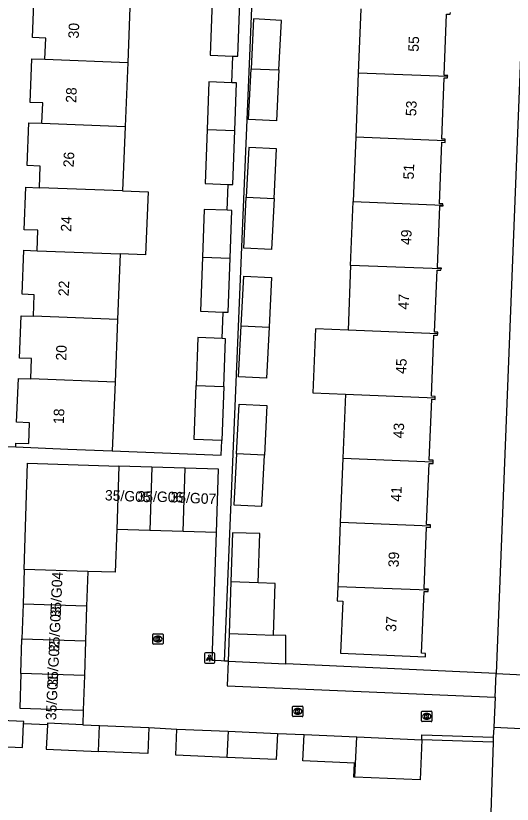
# Model space of a CAD drawing. Extents: x 160077 to 160945, y 386481 to 387498.
# Drawn here: x 160764.5 to 160812.1, y 387102 to 387177.5 of the extents above; entities that cross this region are included whole.
import ezdxf

# ---------------------------------------------------------------- set-up
doc = ezdxf.new("R2010")
doc.units = 0
for name, color, linetype in [('IMGEO_Kolk', 7, 'Continuous'), ('IMGEO_Lichtpunt', 7, 'Continuous'), ('IMGEO_Pand', 7, 'Continuous'), ('IMGEO_Pand_nummerreeks', 7, 'Continuous'), ('IMGEO_Parkeervlak_open', 7, 'Continuous'), ('IMGEO_Rijbaan_lokaal_open', 7, 'Continuous'), ('IMGEO_Voetpad_open', 7, 'Continuous')]:
    doc.layers.add(name, color=color, linetype=linetype)

msp = doc.modelspace()

# ---------------------------------------------------------------- linework, layer by layer
at = {"layer": 'IMGEO_Kolk'}
for p, q in [((160777.667, 387117.378), (160777.667, 387118.23)), ((160777.742, 387118.304), (160778.594, 387118.304)), ((160778.155, 387118.084), (160778.18, 387118.084)), ((160778.668, 387118.23), (160778.668, 387117.378)), ((160778.594, 387117.304), (160777.742, 387117.304)), ((160778.178, 387117.524), (160778.153, 387117.524)), ((160791.06, 387110.447), (160791.06, 387111.299)), ((160791.135, 387111.373), (160791.987, 387111.373)), ((160792.061, 387111.299), (160792.061, 387110.447)), ((160791.571, 387110.593), (160791.546, 387110.593)), ((160791.548, 387111.153), (160791.573, 387111.153)), ((160803.419, 387109.966), (160803.419, 387110.818)), ((160803.494, 387110.892), (160804.346, 387110.892)), ((160803.907, 387110.672), (160803.932, 387110.672)), ((160804.42, 387110.818), (160804.42, 387109.966)), ((160791.987, 387110.373), (160791.135, 387110.373)), ((160804.346, 387109.892), (160803.494, 387109.892)), ((160803.93, 387110.112), (160803.905, 387110.112))]:
    msp.add_line(p, q, dxfattribs=at)
for points in [[(160777.667, 387117.378), (160777.667, 387118.23)], [(160777.742, 387118.304), (160778.594, 387118.304)], [(160777.988, 387118.004), (160778.111, 387118.004), (160778.111, 387117.853), (160778.241, 387118.004), (160778.405, 387118.004), (160778.259, 387117.853), (160778.412, 387117.604), (160778.26, 387117.604), (160778.175, 387117.768), (160778.111, 387117.701), (160778.111, 387117.604), (160777.988, 387117.604), (160777.988, 387118.004)], [(160778.668, 387118.23), (160778.668, 387117.378)], [(160778.594, 387117.304), (160777.742, 387117.304)], [(160791.06, 387110.447), (160791.06, 387111.299)], [(160791.135, 387111.373), (160791.987, 387111.373)], [(160792.061, 387111.299), (160792.061, 387110.447)], [(160791.381, 387111.073), (160791.504, 387111.073), (160791.504, 387110.922), (160791.634, 387111.073), (160791.798, 387111.073), (160791.652, 387110.922), (160791.805, 387110.673), (160791.653, 387110.673), (160791.568, 387110.837), (160791.504, 387110.77), (160791.504, 387110.673), (160791.381, 387110.673), (160791.381, 387111.073)], [(160803.419, 387109.966), (160803.419, 387110.818)], [(160803.494, 387110.892), (160804.346, 387110.892)], [(160803.74, 387110.592), (160803.863, 387110.592), (160803.863, 387110.441), (160803.993, 387110.592), (160804.157, 387110.592), (160804.011, 387110.441), (160804.164, 387110.192), (160804.012, 387110.192), (160803.927, 387110.356), (160803.863, 387110.289), (160803.863, 387110.192), (160803.74, 387110.192), (160803.74, 387110.592)], [(160804.42, 387110.818), (160804.42, 387109.966)], [(160791.987, 387110.373), (160791.135, 387110.373)], [(160804.346, 387109.892), (160803.494, 387109.892)]]:
    msp.add_lwpolyline(points, dxfattribs=at)
for centre, start, end in [((160777.744, 387118.228), 91.55205, 178.44795), ((160777.744, 387118.228), 91.55205, 178.44795), ((160778.592, 387118.228), 1.55205, 88.44795), ((160778.592, 387118.228), 1.55205, 88.44795), ((160777.744, 387117.38), 181.55205, 268.44795), ((160777.744, 387117.38), 181.55205, 268.44795), ((160778.592, 387117.38), 271.55205, 358.44795), ((160778.592, 387117.38), 271.55205, 358.44795), ((160791.137, 387111.297), 91.55205, 178.44795), ((160791.137, 387111.297), 91.55205, 178.44795), ((160791.985, 387111.297), 1.55205, 88.44795), ((160791.985, 387111.297), 1.55205, 88.44795), ((160791.137, 387110.449), 181.55205, 268.44795), ((160791.137, 387110.449), 181.55205, 268.44795), ((160791.985, 387110.449), 271.55205, 358.44795), ((160791.985, 387110.449), 271.55205, 358.44795), ((160803.496, 387110.816), 91.55205, 178.44795), ((160803.496, 387110.816), 91.55205, 178.44795), ((160804.344, 387110.816), 1.55205, 88.44795), ((160804.344, 387110.816), 1.55205, 88.44795), ((160803.496, 387109.968), 181.55205, 268.44795), ((160803.496, 387109.968), 181.55205, 268.44795), ((160804.344, 387109.968), 271.55205, 358.44795), ((160804.344, 387109.968), 271.55205, 358.44795)]:
    msp.add_arc(centre, 0.0765, start, end, dxfattribs=at)
for centre, major_axis, ratio, start_param, end_param in [((160778.154, 387117.804), (-0.387, 0.002), 0.722429, 4.712389, 7.853982), ((160778.179, 387117.804), (-0.39, 0.002), 0.717154, 1.570796, 4.712389), ((160791.547, 387110.873), (-0.387, 0.002), 0.722429, 4.712389, 7.853982), ((160791.572, 387110.873), (-0.39, 0.002), 0.717154, 1.570796, 4.712389), ((160803.906, 387110.392), (-0.387, 0.002), 0.722429, 4.712389, 7.853982), ((160803.931, 387110.392), (-0.39, 0.002), 0.717154, 1.570796, 4.712389)]:
    msp.add_ellipse(centre, major_axis=major_axis, ratio=ratio, start_param=start_param, end_param=end_param, dxfattribs=at)
at = {"layer": 'IMGEO_Lichtpunt'}
for p, q in [((160782.617, 387116.385), (160782.617, 387115.578)), ((160782.617, 387116.385), (160782.617, 387115.578)), ((160783.519, 387116.48), (160782.711, 387116.48)), ((160783.519, 387116.48), (160782.711, 387116.48)), ((160783.613, 387115.578), (160783.613, 387116.385)), ((160783.613, 387115.578), (160783.613, 387116.385)), ((160782.711, 387115.484), (160783.519, 387115.484)), ((160782.711, 387115.484), (160783.519, 387115.484))]:
    msp.add_line(p, q, dxfattribs=at)
for points in [[(160782.991, 387116.049), (160783.03, 387116.021), (160782.842, 387115.759), (160782.804, 387115.786), (160782.991, 387116.049)], [(160783.093, 387116.001), (160783.14, 387116.001), (160783.14, 387115.679), (160783.093, 387115.679), (160783.093, 387116.001)], [(160783.203, 387116.021), (160783.241, 387116.048), (160783.428, 387115.786), (160783.389, 387115.758), (160783.203, 387116.021)]]:
    msp.add_lwpolyline(points, dxfattribs=at)
msp.add_circle((160783.116, 387116.183), 0.0994, dxfattribs=at)
for centre, start, end in [((160782.711, 387116.385), 90, 180), ((160782.711, 387116.385), 90, 180), ((160783.519, 387116.385), 0, 90), ((160783.519, 387116.385), 0, 90), ((160782.711, 387115.578), 180, 270), ((160782.711, 387115.578), 180, 270), ((160783.519, 387115.578), 270, 0), ((160783.519, 387115.578), 270, 360)]:
    msp.add_arc(centre, 0.0946, start, end, dxfattribs=at)
at = {"layer": 'IMGEO_Pand'}
for points in [[(160767.335, 387173.333), (160767.416, 387175.36), (160766.139, 387175.411), (160766.303, 387179.552), (160767.532, 387179.505)], [(160775.513, 387179.199), (160775.269, 387173.025)], [(160783.363, 387178.898), (160783.172, 387173.718), (160785.336, 387173.638)], [(160785.336, 387173.638), (160785.824, 387173.62), (160786.015, 387178.796)], [(160797.609, 387178.148), (160797.364, 387172.01)], [(160805.922, 387171.668), (160805.927, 387171.79), (160805.589, 387171.803), (160805.823, 387177.653), (160806.173, 387177.639), (160806.18, 387177.805)], [(160789.76, 387172.314), (160790.002, 387177.052), (160787.335, 387177.188), (160787.092, 387172.42)], [(160767.049, 387167.205), (160767.126, 387169.151), (160765.916, 387169.199), (160766.081, 387173.382), (160767.335, 387173.333)], [(160767.335, 387173.333), (160775.269, 387173.025)], [(160775.269, 387173.025), (160775.026, 387166.899)], [(160789.76, 387172.314), (160789.511, 387167.42), (160786.844, 387167.556), (160787.092, 387172.42)], [(160787.092, 387172.42), (160789.76, 387172.314)], [(160797.364, 387172.01), (160797.117, 387165.865)], [(160805.922, 387171.668), (160797.364, 387172.01)], [(160805.688, 387165.522), (160805.694, 387165.676), (160805.349, 387165.689), (160805.584, 387171.558), (160805.917, 387171.545), (160805.922, 387171.668)], [(160785.241, 387171.082), (160783.048, 387171.163), (160782.88, 387166.598)], [(160785.532, 387166.496), (160785.7, 387171.065), (160785.241, 387171.082)], [(160766.81, 387161.03), (160766.891, 387163.095), (160765.64, 387163.145), (160765.803, 387167.253), (160767.049, 387167.205)], [(160767.049, 387167.205), (160775.026, 387166.899)], [(160775.026, 387166.899), (160774.782, 387160.724)], [(160782.88, 387166.598), (160782.689, 387161.418), (160784.881, 387161.337)], [(160782.88, 387166.598), (160785.532, 387166.496)], [(160784.881, 387161.337), (160785.341, 387161.32), (160785.532, 387166.496)], [(160797.117, 387165.865), (160796.871, 387159.704)], [(160805.688, 387165.522), (160797.117, 387165.865)], [(160789.296, 387160.007), (160789.538, 387164.744), (160786.871, 387164.88), (160786.628, 387160.114)], [(160805.458, 387159.36), (160805.463, 387159.476), (160805.141, 387159.489), (160805.377, 387165.383), (160805.682, 387165.371), (160805.688, 387165.522)], [(160766.59, 387154.985), (160766.668, 387156.946), (160765.341, 387156.999), (160765.503, 387161.082), (160766.81, 387161.03)], [(160774.782, 387160.724), (160766.81, 387161.03)], [(160774.782, 387160.724), (160777.23, 387160.63), (160776.991, 387154.586), (160774.543, 387154.68)], [(160789.296, 387160.007), (160789.047, 387155.112), (160786.38, 387155.248), (160786.628, 387160.114)], [(160786.628, 387160.114), (160789.296, 387160.007)], [(160796.626, 387153.591), (160796.871, 387159.704)], [(160796.871, 387159.704), (160805.458, 387159.36)], [(160784.79, 387158.862), (160782.589, 387158.943), (160782.421, 387154.378)], [(160785.073, 387154.276), (160785.241, 387158.845), (160784.79, 387158.862)], [(160805.458, 387159.36), (160805.454, 387159.247), (160805.138, 387159.26), (160804.902, 387153.384), (160805.291, 387153.368), (160805.286, 387153.245)], [(160766.242, 387148.71), (160766.324, 387150.779), (160765.166, 387150.824), (160765.332, 387155.034), (160766.59, 387154.985)], [(160766.59, 387154.985), (160774.543, 387154.68)], [(160774.543, 387154.68), (160774.295, 387148.401)], [(160782.421, 387154.378), (160782.23, 387149.198), (160784.43, 387149.117)], [(160782.421, 387154.378), (160785.073, 387154.276)], [(160784.43, 387149.117), (160784.882, 387149.1), (160785.073, 387154.276)], [(160796.626, 387153.591), (160796.377, 387147.382)], [(160805.286, 387153.245), (160796.626, 387153.591)], [(160804.969, 387147.038), (160804.975, 387147.183), (160804.664, 387147.195), (160804.902, 387153.135), (160805.281, 387153.12), (160805.286, 387153.245)], [(160786.139, 387147.792), (160786.382, 387152.558), (160789.049, 387152.422), (160788.807, 387147.685)], [(160765.992, 387142.708), (160766.069, 387144.657), (160764.907, 387144.703), (160765.067, 387148.757), (160766.242, 387148.71)], [(160774.295, 387148.401), (160766.242, 387148.71)], [(160774.295, 387148.401), (160774.057, 387142.396)], [(160788.807, 387147.685), (160788.558, 387142.79), (160785.891, 387142.926), (160786.139, 387147.792)], [(160786.139, 387147.792), (160788.807, 387147.685)], [(160796.377, 387147.382), (160793.256, 387147.507), (160793.01, 387141.367), (160796.131, 387141.242)], [(160804.969, 387147.038), (160796.377, 387147.382)], [(160804.725, 387140.898), (160804.731, 387141.046), (160804.372, 387141.061), (160804.606, 387146.904), (160804.963, 387146.89), (160804.969, 387147.038)], [(160784.336, 387146.579), (160781.991, 387146.666), (160781.823, 387142.096)], [(160784.475, 387141.993), (160784.643, 387146.568), (160784.336, 387146.579)], [(160764.554, 387136.195), (160764.569, 387136.57), (160765.792, 387136.522), (160765.871, 387138.52), (160764.632, 387138.569), (160764.798, 387142.754), (160765.992, 387142.708)], [(160774.057, 387142.396), (160765.992, 387142.708)], [(160774.057, 387142.396), (160773.798, 387135.829)], [(160784.284, 387136.823), (160781.632, 387136.921), (160781.823, 387142.096)], [(160781.823, 387142.096), (160784.475, 387141.993)], [(160784.475, 387141.993), (160784.284, 387136.823)], [(160796.131, 387141.242), (160795.886, 387135.121)], [(160796.131, 387141.242), (160804.725, 387140.898)], [(160804.529, 387134.775), (160804.535, 387134.92), (160804.16, 387134.935), (160804.394, 387140.764), (160804.719, 387140.751), (160804.725, 387140.898)], [(160785.699, 387135.529), (160785.942, 387140.295), (160788.609, 387140.159), (160788.367, 387135.422)], [(160764.554, 387136.195), (160769.551, 387135.997), (160773.798, 387135.829)], [(160785.699, 387135.529), (160785.451, 387130.663), (160788.118, 387130.527), (160788.367, 387135.422)], [(160788.367, 387135.422), (160785.699, 387135.529)], [(160765.352, 387124.473), (160765.682, 387134.652), (160774.412, 387134.369)], [(160795.886, 387135.121), (160795.639, 387128.968)], [(160795.886, 387135.121), (160804.529, 387134.775)], [(160804.275, 387128.622), (160804.28, 387128.745), (160803.911, 387128.76), (160804.146, 387134.618), (160804.523, 387134.629), (160804.529, 387134.775)], [(160774.412, 387134.369), (160774.215, 387128.3)], [(160777.597, 387134.266), (160774.412, 387134.369)], [(160777.597, 387134.266), (160777.4, 387128.197)], [(160780.783, 387134.162), (160777.597, 387134.266)], [(160780.586, 387128.093), (160780.783, 387134.162)], [(160783.771, 387127.99), (160783.968, 387134.059), (160780.783, 387134.162)], [(160795.639, 387128.968), (160795.393, 387122.815)], [(160804.275, 387128.622), (160795.639, 387128.968)], [(160804.069, 387122.468), (160804.073, 387122.587), (160803.673, 387122.603), (160803.91, 387128.514), (160804.27, 387128.499), (160804.275, 387128.622)], [(160774.215, 387128.3), (160774.081, 387124.19), (160771.445, 387124.276)], [(160777.4, 387128.197), (160774.215, 387128.3)], [(160780.586, 387128.093), (160777.4, 387128.197)], [(160783.771, 387127.99), (160780.586, 387128.093)], [(160787.765, 387123.191), (160787.923, 387127.899), (160785.301, 387127.987), (160785.142, 387123.279)], [(160765.352, 387124.473), (160765.245, 387121.154)], [(160771.445, 387124.276), (160765.352, 387124.473)], [(160771.445, 387124.276), (160771.338, 387120.956)], [(160785.142, 387123.279), (160784.976, 387118.327)], [(160787.765, 387123.191), (160785.142, 387123.279)], [(160789.23, 387118.183), (160789.396, 387123.136), (160787.765, 387123.191)], [(160795.393, 387122.815), (160795.338, 387121.451), (160795.872, 387121.429), (160795.671, 387116.433), (160803.784, 387116.107), (160803.796, 387116.418), (160803.429, 387116.433), (160803.675, 387122.349), (160804.064, 387122.349), (160804.069, 387122.468)], [(160804.069, 387122.468), (160795.393, 387122.815)], [(160765.245, 387121.154), (160765.137, 387117.834)], [(160771.338, 387120.956), (160765.245, 387121.154)], [(160771.338, 387120.956), (160771.23, 387117.637)], [(160784.976, 387118.327), (160784.887, 387115.679)], [(160784.976, 387118.327), (160787.595, 387118.238), (160789.23, 387118.183)], [(160790.427, 387115.428), (160790.427, 387118.142), (160789.23, 387118.183)], [(160765.03, 387114.515), (160765.137, 387117.834)], [(160765.137, 387117.834), (160771.23, 387117.637)], [(160771.23, 387117.637), (160771.122, 387114.318)], [(160784.887, 387115.679), (160790.427, 387115.428)], [(160765.03, 387114.515), (160764.922, 387111.195), (160771.015, 387110.998)], [(160771.122, 387114.318), (160765.03, 387114.515)], [(160771.122, 387114.318), (160771.015, 387110.998)], [(160765.301, 387109.679), (160765.311, 387109.896), (160760.284, 387110.125)], [(160770.97, 387109.586), (160767.58, 387109.731), (160767.573, 387109.576)], [(160760.185, 387107.647), (160765.198, 387107.419), (160765.301, 387109.679)], [(160767.573, 387109.576), (160767.474, 387107.254), (160772.462, 387107.041)], [(160770.97, 387109.586), (160772.569, 387109.518)], [(160772.462, 387107.041), (160772.569, 387109.518)], [(160777.311, 387109.316), (160777.205, 387106.839), (160772.462, 387107.041)], [(160772.569, 387109.518), (160777.311, 387109.316)], [(160784.78, 387106.466), (160779.867, 387106.676), (160779.973, 387109.173)], [(160779.973, 387109.173), (160784.889, 387108.963)], [(160784.889, 387108.963), (160784.78, 387106.466)], [(160784.889, 387108.963), (160789.608, 387108.762)], [(160789.608, 387108.762), (160789.501, 387106.265), (160784.78, 387106.466)], [(160797.041, 387104.577), (160796.925, 387104.582), (160796.983, 387105.923), (160792.058, 387106.137), (160792.167, 387108.647)], [(160792.167, 387108.647), (160797.208, 387108.428)], [(160797.041, 387104.577), (160797.208, 387108.428)], [(160797.208, 387108.428), (160803.453, 387108.156)], [(160803.453, 387108.156), (160803.286, 387104.306), (160797.041, 387104.577)]]:
    msp.add_lwpolyline(points, dxfattribs=at)
at = {"layer": 'IMGEO_Parkeervlak_open'}
msp.add_lwpolyline([(160810.559, 387114.513), (160790.427, 387115.428)], dxfattribs=at)
at = {"layer": 'IMGEO_Rijbaan_lokaal_open'}
for points in [[(160784.55, 387115.695), (160784.213, 387115.71), (160783.373, 387115.749), (160783.771, 387127.99)], [(160784.887, 387115.679), (160784.55, 387115.695)], [(160784.887, 387115.679), (160784.786, 387113.323), (160810.462, 387112.226)], [(160810.462, 387112.226), (160810.559, 387114.513)], [(160810.559, 387114.513), (160813.818, 387114.344)], [(160810.462, 387112.226), (160810.339, 387109.319)], [(160771.015, 387110.998), (160770.97, 387109.586)], [(160777.311, 387109.316), (160779.973, 387109.173)], [(160810.339, 387109.319), (160810.295, 387108.394)], [(160813.63, 387109.178), (160810.339, 387109.319)], [(160789.608, 387108.762), (160792.167, 387108.647)], [(160803.453, 387108.156), (160803.455, 387108.634), (160810.295, 387108.394)]]:
    msp.add_lwpolyline(points, dxfattribs=at)
at = {"layer": 'IMGEO_Voetpad_open'}
for points in [[(160815.012, 387226.944), (160810.559, 387114.513)], [(160784.55, 387115.695), (160787.231, 387179.788)], [(160785.241, 387171.082), (160785.336, 387173.638)], [(160784.79, 387158.862), (160784.881, 387161.337)], [(160784.336, 387146.579), (160784.43, 387149.117)], [(160758.54, 387137.369), (160760.074, 387136.373), (160760.171, 387136.369), (160764.554, 387136.195)], [(160773.798, 387135.829), (160784.232, 387135.416), (160784.284, 387136.823)], [(160767.573, 387109.576), (160765.301, 387109.679)], [(160810.295, 387108.394), (160810.272, 387107.909)], [(160810.272, 387107.909), (160803.453, 387108.156)], [(160810.272, 387107.909), (160809.583, 387086.724)]]:
    msp.add_lwpolyline(points, dxfattribs=at)

# ---------------------------------------------------------------- texts
at = {"layer": 'IMGEO_Pand_nummerreeks'}
for s, rotation, p in [('30', 87.78569, (160770.574, 387175.305)), ('55', 87.77875, (160803.141, 387174.036)), ('28', 87.78569, (160770.335, 387169.135)), ('53', 87.77875, (160802.901, 387167.863)), ('26', 87.78569, (160770.097, 387162.962)), ('51', 87.77875, (160802.666, 387161.803)), ('24', 87.78286, (160769.857, 387156.791)), ('49', 87.77875, (160802.423, 387155.517)), ('22', 87.78569, (160769.619, 387150.618)), ('47', 87.77875, (160802.183, 387149.345)), ('20', 87.78569, (160769.381, 387144.453)), ('45', 87.77713, (160801.944, 387143.172)), ('18', 87.78569, (160769.146, 387138.374)), ('43', 87.77875, (160801.704, 387136.999)), ('41', 87.77875, (160801.469, 387130.939)), ('35/G05', 357.47557, (160773.069, 387131.088)), ('35/G06', 358.7629, (160776.204, 387130.978)), ('35/G07', 357.47557, (160779.356, 387130.903)), ('39', 87.77875, (160801.225, 387124.653)), ('35/G04', 87.47557, (160768.85, 387119.845)), ('35/G03', 87.47557, (160768.704, 387116.531)), ('37', 87.77875, (160800.986, 387118.481)), ('35/G02', 87.47557, (160768.557, 387113.211)), ('35/G01', 87.47557, (160768.416, 387110.014))]:
    msp.add_text(s, height=1, rotation=rotation, dxfattribs=at).set_placement(p)

doc.saveas('drawing.dxf')
